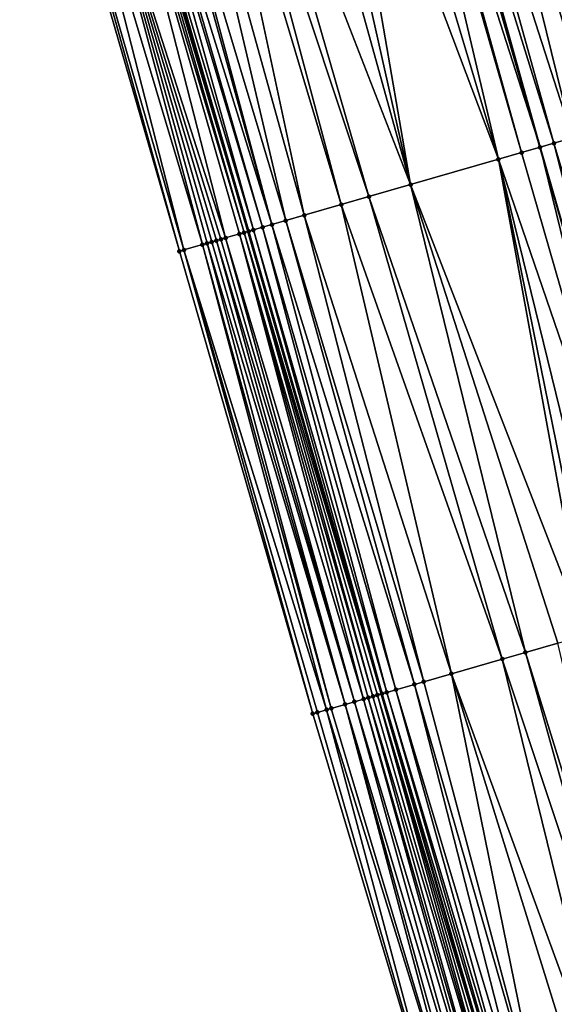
# Model space of a CAD drawing. Header units: feet. Extents: x 2004186 to 2014793, y 836912 to 864902.
# Tile 845 of 974: x 2004403 to 2004426, y 859348 to 859389. Entities that reach past the tile are written whole.
import ezdxf

# ---------------------------------------------------------------- set-up
doc = ezdxf.new("R2010")
doc.units = ezdxf.units.FT
doc.header["$LTSCALE"] = 100
doc.header["$MEASUREMENT"] = 0
for name, color, linetype, lineweight in [('EP_Travel Lane', 5, 'Continuous', 40), ('GPL_Skip Line', 2, 'Continuous', 40), ('Road Shots', 4, 'Continuous', 200), ('Road X-Section', 30, 'Continuous', 13)]:
    doc.layers.add(name, color=color, linetype=linetype, lineweight=lineweight)
doc.layers.add('I-77 SB_MM21-27-Surface-Border', color=7, linetype='Continuous')
doc.layers.add('I-77 SB_MM21-27-Surface-TIN', color=7, linetype='Continuous')

msp = doc.modelspace()

# ---------------------------------------------------------------- linework, layer by layer
at = {"layer": 'EP_Travel Lane'}
msp.add_polyline3d([(2004453.157249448, 859245.7875541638, 447.2093015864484), (2004447.138044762, 859265.0163735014, 447.1114540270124), (2004441.36635806, 859284.1656426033, 447.065016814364), (2004435.594843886, 859303.3143392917, 446.9334906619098), (2004429.823350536, 859322.46296689, 446.7916857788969), (2004424.055859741, 859341.7796547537, 446.6171872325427), (2004418.509860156, 859360.9946002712, 446.4480281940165), (2004412.963892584, 859380.209434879, 446.267231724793), (2004407.417962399, 859399.4241399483, 446.0728171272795), (2004401.865261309, 859418.803356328, 445.8417982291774), (2004396.566951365, 859438.0880190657, 445.6690462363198), (2004391.268674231, 859457.372562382, 445.4828924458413), (2004385.970386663, 859476.6571436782, 445.3010092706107), (2004380.654695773, 859496.1241881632, 445.1100452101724), (2004375.632006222, 859515.482102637, 444.9002794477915), (2004370.609287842, 859534.8401282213, 444.7023760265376), (2004365.586536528, 859554.198280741, 444.5180011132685)], dxfattribs=at)
at = {"layer": 'GPL_Skip Line'}
msp.add_polyline3d([(2004465.216785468, 859249.5847155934, 446.8984191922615), (2004459.266163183, 859268.6782788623, 446.7735468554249), (2004453.481729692, 859287.8231807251, 446.6568137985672), (2004447.697351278, 859306.9679002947, 446.5129731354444), (2004441.912967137, 859326.1126388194, 446.3719510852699), (2004436.179748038, 859345.272190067, 446.1913368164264), (2004430.637304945, 859364.4879015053, 445.9969830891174), (2004425.094895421, 859383.7034965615, 445.7904081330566), (2004419.552424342, 859402.9193050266, 445.6062430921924), (2004414.049427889, 859422.1459373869, 445.3938099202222), (2004408.75210502, 859441.43062398, 445.1952668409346), (2004403.454733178, 859460.7154888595, 445.016720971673), (2004398.15734861, 859480.0004000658, 444.8433712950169), (2004392.890462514, 859499.2933539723, 444.6593156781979), (2004387.86935726, 859518.651694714, 444.4510891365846), (2004382.848236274, 859538.0100961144, 444.2493343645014), (2004377.827073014, 859557.3686604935, 444.0649682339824)], dxfattribs=at)
at = {"layer": 'I-77 SB_MM21-27-Surface-Border', "color": 3, "linetype": 'ByBlock', "lineweight": -2}
msp.add_polyline3d([(2004452.626173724, 859245.6203115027, 447.2192829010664), (2004445.672324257, 859264.5737021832, 447.1361077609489), (2004440.079231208, 859283.7768190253, 447.0743429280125), (2004433.720422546, 859302.7482470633, 446.9668389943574), (2004427.361654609, 859321.7195403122, 446.8392838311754), (2004421.381651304, 859341.0088163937, 446.6648147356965), (2004415.646929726, 859360.1694901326, 446.5113461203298), (2004410.104497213, 859379.3851648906, 446.3131526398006), (2004404.562076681, 859398.6007981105, 446.1105791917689), (2004399.005404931, 859418.01829947, 445.8959181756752), (2004393.708044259, 859437.3031236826, 445.7128120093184), (2004388.796426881, 859456.6937879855, 445.5171840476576), (2004383.884774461, 859476.0845798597, 445.3358777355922), (2004379.337716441, 859495.7829272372, 445.1433361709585), (2004374.703825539, 859515.24159274, 444.9241392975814), (2004369.101899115, 859534.4494449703, 444.7322139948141), (2004364.467934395, 859553.9083950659, 444.5433729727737)], dxfattribs=at)
at = {"layer": 'I-77 SB_MM21-27-Surface-TIN', "color": 128, "linetype": 'ByBlock', "lineweight": -2}
for points in [[(2004425.702394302, 859404.6907098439, 445.3688488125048), (2004423.972713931, 859404.192506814, 445.4360963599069), (2004430.668318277, 859385.3087885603, 445.570687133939)], [(2004423.972713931, 859404.192506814, 445.4360963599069), (2004422.435221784, 859403.7496544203, 445.4953200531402), (2004429.899565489, 859385.0873856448, 445.6027440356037)], [(2004423.972713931, 859404.192506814, 445.4360963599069), (2004429.899565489, 859385.0873856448, 445.6027440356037), (2004430.668318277, 859385.3087885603, 445.570687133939)], [(2004421.666465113, 859403.5282649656, 445.5287901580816), (2004420.321155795, 859403.1407819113, 445.5819539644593), (2004426.44018733, 859384.0910399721, 445.7435817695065)], [(2004422.435221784, 859403.7496544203, 445.4953200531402), (2004421.666465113, 859403.5282649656, 445.5287901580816), (2004427.401121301, 859384.3678179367, 445.706064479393)], [(2004421.666465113, 859403.5282649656, 445.5287901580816), (2004426.44018733, 859384.0910399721, 445.7435817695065), (2004427.401121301, 859384.3678179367, 445.706064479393)], [(2004422.435221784, 859403.7496544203, 445.4953200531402), (2004427.401121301, 859384.3678179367, 445.706064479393), (2004429.899565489, 859385.0873856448, 445.6027440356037)], [(2004420.321155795, 859403.1407819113, 445.5819539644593), (2004419.744604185, 859402.9746847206, 445.601270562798), (2004425.671437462, 859383.8696269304, 445.7745753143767)], [(2004420.321155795, 859403.1407819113, 445.5819539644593), (2004425.671437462, 859383.8696269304, 445.7745753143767), (2004426.44018733, 859384.0910399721, 445.7435817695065)], [(2004418.783691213, 859402.6978339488, 445.6311419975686), (2004417.630547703, 859402.3657792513, 445.6844433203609), (2004423.365230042, 859383.2052415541, 445.8521982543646)], [(2004418.975884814, 859402.7531659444, 445.6211606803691), (2004418.783691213, 859402.6978339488, 445.6311419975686), (2004424.326170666, 859383.4819964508, 445.8122586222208)], [(2004418.783691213, 859402.6978339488, 445.6311419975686), (2004423.365230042, 859383.2052415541, 445.8521982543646), (2004424.326170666, 859383.4819964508, 445.8122586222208)], [(2004418.975884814, 859402.7531659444, 445.6211606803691), (2004425.094895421, 859383.7034965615, 445.7904081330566), (2004419.552424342, 859402.9193050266, 445.6062430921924)], [(2004418.975884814, 859402.7531659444, 445.6211606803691), (2004424.326170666, 859383.4819964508, 445.8122586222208), (2004425.094895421, 859383.7034965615, 445.7904081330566)], [(2004419.744604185, 859402.9746847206, 445.601270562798), (2004419.552424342, 859402.9193050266, 445.6062430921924), (2004425.094895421, 859383.7034965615, 445.7904081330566)], [(2004419.744604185, 859402.9746847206, 445.601270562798), (2004425.094895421, 859383.7034965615, 445.7904081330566), (2004425.671437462, 859383.8696269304, 445.7745753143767)], [(2004417.630547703, 859402.3657792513, 445.6844433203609), (2004416.285231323, 859401.9783206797, 445.740178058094), (2004423.365230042, 859383.2052415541, 445.8521982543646)], [(2004416.285231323, 859401.9783206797, 445.740178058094), (2004415.324289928, 859401.7015684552, 445.780397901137), (2004419.713636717, 859382.1536386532, 446.0108686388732)], [(2004416.285231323, 859401.9783206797, 445.740178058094), (2004419.713636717, 859382.1536386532, 446.0108686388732), (2004423.365230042, 859383.2052415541, 445.8521982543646)], [(2004415.324289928, 859401.7015684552, 445.780397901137), (2004414.363346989, 859401.4248215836, 445.8211798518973), (2004419.713636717, 859382.1536386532, 446.0108686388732)], [(2004414.363346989, 859401.4248215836, 445.8211798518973), (2004412.441475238, 859400.8712788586, 445.897600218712), (2004419.713636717, 859382.1536386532, 446.0108686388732)], [(2004411.672733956, 859400.6498360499, 445.9254676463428), (2004411.096172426, 859400.48377325, 445.9483955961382), (2004416.830812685, 859381.3233814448, 446.131473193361)], [(2004412.441475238, 859400.8712788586, 445.897600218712), (2004411.672733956, 859400.6498360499, 445.9254676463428), (2004417.983937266, 859381.6555017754, 446.0850634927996)], [(2004411.672733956, 859400.6498360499, 445.9254676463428), (2004416.830812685, 859381.3233814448, 446.131473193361), (2004417.983937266, 859381.6555017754, 446.0850634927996)], [(2004412.441475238, 859400.8712788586, 445.897600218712), (2004417.983937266, 859381.6555017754, 446.0850634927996), (2004419.713636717, 859382.1536386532, 446.0108686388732)], [(2004411.096172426, 859400.48377325, 445.9483955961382), (2004409.943049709, 859400.1516464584, 445.9941263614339), (2004415.293326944, 859380.8805068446, 446.1883655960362)], [(2004411.096172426, 859400.48377325, 445.9483955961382), (2004415.293326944, 859380.8805068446, 446.1883655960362), (2004416.830812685, 859381.3233814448, 446.131473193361)], [(2004408.78992945, 859399.8195111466, 446.0389624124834), (2004408.597748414, 859399.7641355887, 446.0443692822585), (2004413.948017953, 859380.4930226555, 446.2414107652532)], [(2004409.943049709, 859400.1516464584, 445.9941263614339), (2004408.78992945, 859399.8195111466, 446.0389624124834), (2004414.524574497, 859380.6591027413, 446.2202977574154)], [(2004408.78992945, 859399.8195111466, 446.0389624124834), (2004413.948017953, 859380.4930226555, 446.2414107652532), (2004414.524574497, 859380.6591027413, 446.2202977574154)], [(2004409.943049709, 859400.1516464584, 445.9941263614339), (2004414.524574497, 859380.6591027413, 446.2202977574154), (2004415.293326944, 859380.8805068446, 446.1883655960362)], [(2004407.25252511, 859399.3763543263, 446.0662184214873), (2004412.963892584, 859380.209434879, 446.267231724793), (2004407.417962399, 859399.4241399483, 446.0728171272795)], [(2004407.444670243, 859399.4318543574, 446.0738824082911), (2004407.417962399, 859399.4241399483, 446.0728171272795), (2004412.987113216, 859380.216143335, 446.2682847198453)], [(2004412.987113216, 859380.216143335, 446.2682847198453), (2004407.417962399, 859399.4241399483, 446.0728171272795), (2004412.963892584, 859380.209434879, 446.267231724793)], [(2004407.829027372, 859399.542622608, 446.0648679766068), (2004407.444670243, 859399.4318543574, 446.0738824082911), (2004413.179286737, 859380.2715449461, 446.265613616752)], [(2004407.444670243, 859399.4318543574, 446.0738824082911), (2004412.987113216, 859380.216143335, 446.2682847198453), (2004413.179286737, 859380.2715449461, 446.265613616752)], [(2004408.021219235, 859399.5979606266, 446.0555191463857), (2004407.829027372, 859399.542622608, 446.0648679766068), (2004413.563662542, 859380.3822484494, 446.2497999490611)], [(2004407.829027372, 859399.542622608, 446.0648679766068), (2004413.179286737, 859380.2715449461, 446.265613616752), (2004413.563662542, 859380.3822484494, 446.2497999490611)], [(2004408.597748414, 859399.7641355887, 446.0443692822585), (2004408.021219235, 859399.5979606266, 446.0555191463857), (2004413.948017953, 859380.4930226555, 446.2414107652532)], [(2004408.021219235, 859399.5979606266, 446.0555191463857), (2004413.563662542, 859380.3822484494, 446.2497999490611), (2004413.948017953, 859380.4930226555, 446.2414107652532)], [(2004405.907330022, 859398.9884752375, 446.0777948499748), (2004405.33080131, 859398.822298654, 446.0887744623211), (2004411.065430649, 859379.6619447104, 446.2758301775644)], [(2004407.06036454, 859399.3209078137, 446.0641743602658), (2004405.907330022, 859398.9884752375, 446.0777948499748), (2004412.026249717, 859379.9391210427, 446.2801452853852)], [(2004405.907330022, 859398.9884752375, 446.0777948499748), (2004411.834093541, 859379.8836592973, 446.2765017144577), (2004412.026249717, 859379.9391210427, 446.2801452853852)], [(2004405.907330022, 859398.9884752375, 446.0777948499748), (2004411.6419477, 859379.8281617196, 446.2690954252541), (2004411.834093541, 859379.8836592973, 446.2765017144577)], [(2004405.907330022, 859398.9884752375, 446.0777948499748), (2004411.449789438, 859379.7727072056, 446.2662112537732), (2004411.6419477, 859379.8281617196, 446.2690954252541)], [(2004405.907330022, 859398.9884752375, 446.0777948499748), (2004411.257615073, 859379.7173085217, 446.2691897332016), (2004411.449789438, 859379.7727072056, 446.2662112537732)], [(2004405.907330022, 859398.9884752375, 446.0777948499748), (2004411.065430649, 859379.6619447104, 446.2758301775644), (2004411.257615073, 859379.7173085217, 446.2691897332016)], [(2004407.25252511, 859399.3763543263, 446.0662184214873), (2004407.06036454, 859399.3209078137, 446.0641743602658), (2004412.794970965, 859380.1606333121, 446.2595715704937)], [(2004407.06036454, 859399.3209078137, 446.0641743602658), (2004412.602809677, 859380.105189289, 446.2577890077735), (2004412.794970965, 859380.1606333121, 446.2595715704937)], [(2004407.06036454, 859399.3209078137, 446.0641743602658), (2004412.026249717, 859379.9391210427, 446.2801452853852), (2004412.602809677, 859380.105189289, 446.2577890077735)], [(2004407.25252511, 859399.3763543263, 446.0662184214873), (2004412.794970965, 859380.1606333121, 446.2595715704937), (2004412.963892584, 859380.209434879, 446.267231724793)], [(2004404.754248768, 859398.6562046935, 446.1084302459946), (2004404.562076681, 859398.6007981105, 446.1105791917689), (2004410.104497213, 859379.3851648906, 446.3131526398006)], [(2004405.33080131, 859398.822298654, 446.0887744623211), (2004404.754248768, 859398.6562046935, 446.1084302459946), (2004410.29667488, 859379.4405521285, 446.3089722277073)], [(2004404.754248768, 859398.6562046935, 446.1084302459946), (2004410.104497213, 859379.3851648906, 446.3131526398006), (2004410.29667488, 859379.4405521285, 446.3089722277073)], [(2004405.33080131, 859398.822298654, 446.0887744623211), (2004410.29667488, 859379.4405521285, 446.3089722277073), (2004411.065430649, 859379.6619447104, 446.2758301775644)], [(2004425.671437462, 859383.8696269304, 445.7745753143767), (2004425.094895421, 859383.7034965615, 445.7904081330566), (2004430.637304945, 859364.4879015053, 445.9969830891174)], [(2004426.44018733, 859384.0910399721, 445.7435817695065), (2004425.671437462, 859383.8696269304, 445.7745753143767), (2004431.406042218, 859364.7093582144, 445.9705756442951)], [(2004425.671437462, 859383.8696269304, 445.7745753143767), (2004430.637304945, 859364.4879015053, 445.9969830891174), (2004431.406042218, 859364.7093582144, 445.9705756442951)], [(2004424.326170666, 859383.4819964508, 445.8122586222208), (2004423.365230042, 859383.2052415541, 445.8521982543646), (2004429.868586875, 859364.2663782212, 446.0163995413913)], [(2004424.326170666, 859383.4819964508, 445.8122586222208), (2004429.868586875, 859364.2663782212, 446.0163995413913), (2004425.094895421, 859383.7034965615, 445.7904081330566)], [(2004429.868586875, 859364.2663782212, 446.0163995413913), (2004430.637304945, 859364.4879015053, 445.9969830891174), (2004425.094895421, 859383.7034965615, 445.7904081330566)], [(2004423.365230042, 859383.2052415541, 445.8521982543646), (2004419.713636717, 859382.1536386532, 446.0108686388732), (2004426.985754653, 859363.4361494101, 446.139983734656)], [(2004423.365230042, 859383.2052415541, 445.8521982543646), (2004428.138884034, 859363.768253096, 446.0918271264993), (2004429.868586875, 859364.2663782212, 446.0163995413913)], [(2004423.365230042, 859383.2052415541, 445.8521982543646), (2004427.370134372, 859363.546839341, 446.1227451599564), (2004428.138884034, 859363.768253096, 446.0918271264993)], [(2004423.365230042, 859383.2052415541, 445.8521982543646), (2004426.985754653, 859363.4361494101, 446.139983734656), (2004427.370134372, 859363.546839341, 446.1227451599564)], [(2004419.713636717, 859382.1536386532, 446.0108686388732), (2004417.983937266, 859381.6555017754, 446.0850634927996), (2004424.487306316, 859362.7165960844, 446.2448124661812)], [(2004419.713636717, 859382.1536386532, 446.0108686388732), (2004425.832619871, 859363.1040644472, 446.1901064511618), (2004426.985754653, 859363.4361494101, 446.139983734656)], [(2004419.713636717, 859382.1536386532, 446.0108686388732), (2004424.487306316, 859362.7165960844, 446.2448124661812), (2004425.832619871, 859363.1040644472, 446.1901064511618)], [(2004417.983937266, 859381.6555017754, 446.0850634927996), (2004416.830812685, 859381.3233814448, 446.131473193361), (2004423.526372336, 859362.4398181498, 446.2823321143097)], [(2004417.983937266, 859381.6555017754, 446.0850634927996), (2004423.526372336, 859362.4398181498, 446.2823321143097), (2004424.487306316, 859362.7165960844, 446.2448124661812)], [(2004416.830812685, 859381.3233814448, 446.131473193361), (2004415.293326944, 859380.8805068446, 446.1883655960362), (2004421.412324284, 859361.830883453, 446.362434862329)], [(2004416.830812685, 859381.3233814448, 446.131473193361), (2004421.412324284, 859361.830883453, 446.362434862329), (2004423.526372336, 859362.4398181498, 446.2823321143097)], [(2004414.524574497, 859380.6591027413, 446.2202977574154), (2004413.948017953, 859380.4930226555, 446.2414107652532), (2004419.874833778, 859361.3880253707, 446.4210605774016)], [(2004415.293326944, 859380.8805068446, 446.1883655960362), (2004414.524574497, 859380.6591027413, 446.2202977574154), (2004420.25919822, 859361.4987682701, 446.409384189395)], [(2004414.524574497, 859380.6591027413, 446.2202977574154), (2004419.874833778, 859361.3880253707, 446.4210605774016), (2004420.25919822, 859361.4987682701, 446.409384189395)], [(2004415.293326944, 859380.8805068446, 446.1883655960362), (2004420.25919822, 859361.4987682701, 446.409384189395), (2004421.412324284, 859361.830883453, 446.362434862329)], [(2004412.794970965, 859380.1606333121, 446.2595715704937), (2004418.509860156, 859360.9946002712, 446.4480281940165), (2004412.963892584, 859380.209434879, 446.267231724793)], [(2004412.987113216, 859380.216143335, 446.2682847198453), (2004412.963892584, 859380.209434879, 446.267231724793), (2004418.529594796, 859361.0002984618, 446.4486167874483)], [(2004418.529594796, 859361.0002984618, 446.4486167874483), (2004412.963892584, 859380.209434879, 446.267231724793), (2004418.509860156, 859360.9946002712, 446.4480281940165)], [(2004413.179286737, 859380.2715449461, 446.265613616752), (2004412.987113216, 859380.216143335, 446.2682847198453), (2004418.529594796, 859361.0002984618, 446.4486167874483)], [(2004413.563662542, 859380.3822484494, 446.2497999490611), (2004413.179286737, 859380.2715449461, 446.265613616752), (2004418.721762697, 859361.0557195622, 446.447992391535)], [(2004413.179286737, 859380.2715449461, 446.265613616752), (2004418.529594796, 859361.0002984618, 446.4486167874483), (2004418.721762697, 859361.0557195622, 446.447992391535)], [(2004413.948017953, 859380.4930226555, 446.2414107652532), (2004413.563662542, 859380.3822484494, 446.2497999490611), (2004419.106129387, 859361.1664546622, 446.4354970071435)], [(2004413.563662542, 859380.3822484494, 446.2497999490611), (2004418.721762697, 859361.0557195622, 446.447992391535), (2004419.106129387, 859361.1664546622, 446.4354970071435)], [(2004413.948017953, 859380.4930226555, 446.2414107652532), (2004419.106129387, 859361.1664546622, 446.4354970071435), (2004419.874833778, 859361.3880253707, 446.4210605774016)], [(2004411.449789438, 859379.7727072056, 446.2662112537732), (2004411.257615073, 859379.7173085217, 446.2691897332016), (2004416.992193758, 859360.5571301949, 446.4746701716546)], [(2004411.6419477, 859379.8281617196, 446.2690954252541), (2004411.449789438, 859379.7727072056, 446.2662112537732), (2004416.992193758, 859360.5571301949, 446.4746701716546)], [(2004411.834093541, 859379.8836592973, 446.2765017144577), (2004411.6419477, 859379.8281617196, 446.2690954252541), (2004417.376546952, 859360.6679120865, 446.4670883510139)], [(2004411.6419477, 859379.8281617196, 446.2690954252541), (2004416.992193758, 859360.5571301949, 446.4746701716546), (2004417.376546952, 859360.6679120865, 446.4670883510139)], [(2004412.026249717, 859379.9391210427, 446.2801452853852), (2004411.834093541, 859379.8836592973, 446.2765017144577), (2004417.376546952, 859360.6679120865, 446.4670883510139)], [(2004412.602809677, 859380.105189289, 446.2577890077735), (2004412.026249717, 859379.9391210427, 446.2801452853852), (2004417.760894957, 859360.7787119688, 446.4613957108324)], [(2004412.026249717, 859379.9391210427, 446.2801452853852), (2004417.376546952, 859360.6679120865, 446.4670883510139), (2004417.760894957, 859360.7787119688, 446.4613957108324)], [(2004412.794970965, 859380.1606333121, 446.2595715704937), (2004412.602809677, 859380.105189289, 446.2577890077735), (2004418.145266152, 859360.8894314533, 446.4472605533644)], [(2004412.602809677, 859380.105189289, 446.2577890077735), (2004417.95307713, 859360.8340835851, 446.4555750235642), (2004418.145266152, 859360.8894314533, 446.4472605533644)], [(2004412.602809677, 859380.105189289, 446.2577890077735), (2004417.760894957, 859360.7787119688, 446.4613957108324), (2004417.95307713, 859360.8340835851, 446.4555750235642)], [(2004412.794970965, 859380.1606333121, 446.2595715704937), (2004418.337444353, 859360.9448168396, 446.4428858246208), (2004418.509860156, 859360.9946002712, 446.4480281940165)], [(2004412.794970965, 859380.1606333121, 446.2595715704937), (2004418.145266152, 859360.8894314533, 446.4472605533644), (2004418.337444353, 859360.9448168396, 446.4428858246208)], [(2004410.29667488, 859379.4405521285, 446.3089722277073), (2004410.104497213, 859379.3851648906, 446.3131526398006), (2004415.646929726, 859360.1694901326, 446.5113461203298)], [(2004411.065430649, 859379.6619447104, 446.2758301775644), (2004410.29667488, 859379.4405521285, 446.3089722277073), (2004416.223488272, 859360.335563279, 446.4895048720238)], [(2004410.29667488, 859379.4405521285, 446.3089722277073), (2004415.839111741, 859360.2248622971, 446.5055829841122), (2004416.223488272, 859360.335563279, 446.4895048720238)], [(2004410.29667488, 859379.4405521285, 446.3089722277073), (2004415.646929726, 859360.1694901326, 446.5113461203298), (2004415.839111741, 859360.2248622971, 446.5055829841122)], [(2004411.257615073, 859379.7173085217, 446.2691897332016), (2004411.065430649, 859379.6619447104, 446.2758301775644), (2004416.415671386, 859360.3909316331, 446.4833416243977)], [(2004411.065430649, 859379.6619447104, 446.2758301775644), (2004416.223488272, 859360.335563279, 446.4895048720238), (2004416.415671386, 859360.3909316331, 446.4833416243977)], [(2004411.257615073, 859379.7173085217, 446.2691897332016), (2004416.415671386, 859360.3909316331, 446.4833416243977), (2004416.992193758, 859360.5571301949, 446.4746701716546)], [(2004425.832619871, 859363.1040644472, 446.1901064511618), (2004424.487306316, 859362.7165960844, 446.2448124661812), (2004430.414159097, 859343.6114706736, 446.4110167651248)], [(2004424.487306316, 859362.7165960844, 446.2448124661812), (2004423.526372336, 859362.4398181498, 446.2823321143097), (2004429.837602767, 859343.4453898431, 446.4320511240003)], [(2004424.487306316, 859362.7165960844, 446.2448124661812), (2004429.837602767, 859343.4453898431, 446.4320511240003), (2004430.414159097, 859343.6114706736, 446.4110167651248)], [(2004423.526372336, 859362.4398181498, 446.2823321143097), (2004421.412324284, 859361.830883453, 446.362434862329), (2004428.300111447, 859343.0025345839, 446.4909732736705)], [(2004423.526372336, 859362.4398181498, 446.2823321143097), (2004428.300111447, 859343.0025345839, 446.4909732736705), (2004429.837602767, 859343.4453898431, 446.4320511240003)], [(2004421.412324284, 859361.830883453, 446.362434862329), (2004420.25919822, 859361.4987682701, 446.409384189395), (2004425.417352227, 859342.172052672, 446.5879795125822)], [(2004421.412324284, 859361.830883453, 446.362434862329), (2004427.339192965, 859342.7257029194, 446.5228507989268), (2004428.300111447, 859343.0025345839, 446.4909732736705)], [(2004421.412324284, 859361.830883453, 446.362434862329), (2004425.417352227, 859342.172052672, 446.5879795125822), (2004427.339192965, 859342.7257029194, 446.5228507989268)], [(2004419.874833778, 859361.3880253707, 446.4210605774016), (2004419.106129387, 859361.1664546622, 446.4354970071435), (2004424.840813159, 859342.005911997, 446.6027296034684)], [(2004420.25919822, 859361.4987682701, 446.409384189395), (2004419.874833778, 859361.3880253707, 446.4210605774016), (2004425.417352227, 859342.172052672, 446.5879795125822)], [(2004419.874833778, 859361.3880253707, 446.4210605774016), (2004424.840813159, 859342.005911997, 446.6027296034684), (2004425.417352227, 859342.172052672, 446.5879795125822)], [(2004418.337444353, 859360.9448168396, 446.4428858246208), (2004418.145266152, 859360.8894314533, 446.4472605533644), (2004423.687771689, 859341.6735035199, 446.6188802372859)], [(2004418.337444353, 859360.9448168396, 446.4428858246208), (2004424.055859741, 859341.7796547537, 446.6171872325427), (2004418.509860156, 859360.9946002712, 446.4480281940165)], [(2004418.337444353, 859360.9448168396, 446.4428858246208), (2004423.87994471, 859341.7289068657, 446.6163914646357), (2004424.055859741, 859341.7796547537, 446.6171872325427)], [(2004418.337444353, 859360.9448168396, 446.4428858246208), (2004423.687771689, 859341.6735035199, 446.6188802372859), (2004423.87994471, 859341.7289068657, 446.6163914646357)], [(2004418.529594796, 859361.0002984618, 446.4486167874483), (2004418.509860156, 859360.9946002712, 446.4480281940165), (2004424.055859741, 859341.7796547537, 446.6171872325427)], [(2004418.721762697, 859361.0557195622, 446.447992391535), (2004418.529594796, 859361.0002984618, 446.4486167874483), (2004424.264272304, 859341.8397775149, 446.6181300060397)], [(2004418.529594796, 859361.0002984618, 446.4486167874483), (2004424.055859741, 859341.7796547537, 446.6171872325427), (2004424.264272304, 859341.8397775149, 446.6181300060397)], [(2004419.106129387, 859361.1664546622, 446.4354970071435), (2004418.721762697, 859361.0557195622, 446.447992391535), (2004424.456447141, 859341.895174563, 446.614979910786)], [(2004418.721762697, 859361.0557195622, 446.447992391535), (2004424.264272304, 859341.8397775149, 446.6181300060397), (2004424.456447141, 859341.895174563, 446.614979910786)], [(2004419.106129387, 859361.1664546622, 446.4354970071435), (2004424.456447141, 859341.895174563, 446.614979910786), (2004424.840813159, 859342.005911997, 446.6027296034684)], [(2004416.992193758, 859360.5571301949, 446.4746701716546), (2004416.415671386, 859360.3909316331, 446.4833416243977), (2004422.150397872, 859341.2302408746, 446.6350230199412)], [(2004417.376546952, 859360.6679120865, 446.4670883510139), (2004416.992193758, 859360.5571301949, 446.4746701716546), (2004422.726911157, 859341.3964709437, 446.6296601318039)], [(2004416.992193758, 859360.5571301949, 446.4746701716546), (2004422.342574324, 859341.2856323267, 446.6312852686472), (2004422.726911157, 859341.3964709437, 446.6296601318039)], [(2004416.992193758, 859360.5571301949, 446.4746701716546), (2004422.150397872, 859341.2302408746, 446.6350230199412), (2004422.342574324, 859341.2856323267, 446.6312852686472)], [(2004417.760894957, 859360.7787119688, 446.4613957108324), (2004417.376546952, 859360.6679120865, 446.4670883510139), (2004423.111235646, 859341.507352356, 446.6325289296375)], [(2004417.376546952, 859360.6679120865, 446.4670883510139), (2004422.726911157, 859341.3964709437, 446.6296601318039), (2004423.111235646, 859341.507352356, 446.6325289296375)], [(2004417.95307713, 859360.8340835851, 446.4555750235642), (2004417.760894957, 859360.7787119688, 446.4613957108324), (2004423.303409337, 859341.5627533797, 446.6297962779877)], [(2004417.760894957, 859360.7787119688, 446.4613957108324), (2004423.111235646, 859341.507352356, 446.6325289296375), (2004423.303409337, 859341.5627533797, 446.6297962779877)], [(2004418.145266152, 859360.8894314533, 446.4472605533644), (2004417.95307713, 859360.8340835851, 446.4555750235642), (2004423.687771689, 859341.6735035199, 446.6188802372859)], [(2004417.95307713, 859360.8340835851, 446.4555750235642), (2004423.303409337, 859341.5627533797, 446.6297962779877), (2004423.687771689, 859341.6735035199, 446.6188802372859)], [(2004415.839111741, 859360.2248622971, 446.5055829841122), (2004415.646929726, 859360.1694901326, 446.5113461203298), (2004421.381651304, 859341.0088163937, 446.6648147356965)], [(2004416.223488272, 859360.335563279, 446.4895048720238), (2004415.839111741, 859360.2248622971, 446.5055829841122), (2004421.381651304, 859341.0088163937, 446.6648147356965)], [(2004416.415671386, 859360.3909316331, 446.4833416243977), (2004416.223488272, 859360.335563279, 446.4895048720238), (2004422.150397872, 859341.2302408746, 446.6350230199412)], [(2004416.223488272, 859360.335563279, 446.4895048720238), (2004421.381651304, 859341.0088163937, 446.6648147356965), (2004422.150397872, 859341.2302408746, 446.6350230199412)]]:
    msp.add_3dface(points, dxfattribs=at)
at = {"layer": 'Road Shots', "lineweight": 100}
for p in [(2004425.671437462, 859383.8696269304, 445.7745753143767), (2004424.326170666, 859383.4819964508, 445.8122586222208), (2004425.094895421, 859383.7034965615, 445.7904081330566), (2004423.365230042, 859383.2052415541, 445.8521982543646), (2004419.713636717, 859382.1536386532, 446.0108686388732), (2004417.983937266, 859381.6555017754, 446.0850634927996), (2004416.830812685, 859381.3233814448, 446.131473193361), (2004414.524574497, 859380.6591027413, 446.2202977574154), (2004415.293326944, 859380.8805068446, 446.1883655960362), (2004412.987113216, 859380.216143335, 446.2682847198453), (2004413.179286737, 859380.2715449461, 446.265613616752), (2004413.563662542, 859380.3822484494, 446.2497999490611), (2004413.948017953, 859380.4930226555, 446.2414107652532), (2004411.449789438, 859379.7727072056, 446.2662112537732), (2004411.6419477, 859379.8281617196, 446.2690954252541), (2004411.834093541, 859379.8836592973, 446.2765017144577), (2004412.026249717, 859379.9391210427, 446.2801452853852), (2004412.602809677, 859380.105189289, 446.2577890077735), (2004412.794970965, 859380.1606333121, 446.2595715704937), (2004410.104497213, 859379.3851648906, 446.3131526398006), (2004410.29667488, 859379.4405521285, 446.3089722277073), (2004411.065430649, 859379.6619447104, 446.2758301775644), (2004411.257615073, 859379.7173085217, 446.2691897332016), (2004424.487306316, 859362.7165960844, 446.2448124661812), (2004423.526372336, 859362.4398181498, 446.2823321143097), (2004421.412324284, 859361.830883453, 446.362434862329), (2004419.874833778, 859361.3880253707, 446.4210605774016), (2004420.25919822, 859361.4987682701, 446.409384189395), (2004418.337444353, 859360.9448168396, 446.4428858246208), (2004418.529594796, 859361.0002984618, 446.4486167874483), (2004418.721762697, 859361.0557195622, 446.447992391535), (2004419.106129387, 859361.1664546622, 446.4354970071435), (2004416.992193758, 859360.5571301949, 446.4746701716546), (2004417.376546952, 859360.6679120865, 446.4670883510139), (2004417.760894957, 859360.7787119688, 446.4613957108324), (2004417.95307713, 859360.8340835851, 446.4555750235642), (2004418.145266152, 859360.8894314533, 446.4472605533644), (2004415.646929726, 859360.1694901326, 446.5113461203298), (2004415.839111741, 859360.2248622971, 446.5055829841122), (2004416.223488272, 859360.335563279, 446.4895048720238), (2004416.415671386, 859360.3909316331, 446.4833416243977)]:
    msp.add_point(p, dxfattribs=at)
at = {"layer": 'Road X-Section', "extrusion": (0.2771216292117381, -0.9607837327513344, 0.009910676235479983), "elevation": -270207.9164963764, "flags": 128}
msp.add_lwpolyline([(2164063.518887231, 3124.409775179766), (2164063.718887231, 3124.405594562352), (2164064.518887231, 3124.372450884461), (2164064.718887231, 3124.365810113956), (2164064.918887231, 3124.362831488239), (2164065.118887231, 3124.365715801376), (2164065.31888723, 3124.373122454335), (2164065.518887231, 3124.376766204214), (2164066.118887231, 3124.35440882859), (2164066.318887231, 3124.356191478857), (2164066.51888723, 3124.364905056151), (2164066.71888723, 3124.362233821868), (2164067.11888723, 3124.3464193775), (2164067.518887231, 3124.338029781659), (2164068.118887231, 3124.316915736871), (2164068.918887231, 3124.284982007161), (2164070.51888723, 3124.228086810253), (2164071.71888723, 3124.18167483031), (2164073.51888723, 3124.107476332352), (2164077.31888723, 3123.948798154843), (2164078.31888723, 3123.908856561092), (2164079.118887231, 3123.887004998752), (2164079.718887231, 3123.871171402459), (2164080.51888723, 3123.840176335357), (2164081.518887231, 3123.802657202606), (2164084.11888723, 3123.699331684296), (2164084.918887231, 3123.667273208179), (2164085.918887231, 3123.633503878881), (2164088.718887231, 3123.528908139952), (2164089.118887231, 3123.51295639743), (2164089.518887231, 3123.493706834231), (2164089.718887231, 3123.481792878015), (2164089.918887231, 3123.466834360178), (2164090.31888723, 3123.442751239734), (2164090.518887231, 3123.433109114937), (2164090.718887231, 3123.428815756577), (2164090.918887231, 3123.418324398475), (2164091.11888723, 3123.405208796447), (2164091.31888723, 3123.383660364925), (2164091.71888723, 3123.32931314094), (2164092.118887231, 3123.291514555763), (2164092.518887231, 3123.257234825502), (2164092.718887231, 3123.247113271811), (2164092.918887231, 3123.241657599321), (2164093.51888723, 3123.191771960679), (2164093.718887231, 3123.172959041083)], dxfattribs=at)
at = {"layer": 'Road X-Section', "extrusion": (0.277121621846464, -0.9607837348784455, 0.009910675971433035), "elevation": -270187.9330876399, "flags": 128}
msp.add_lwpolyline([(2164063.516815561, 3124.409848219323), (2164063.716815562, 3124.404084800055), (2164064.116815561, 3124.388005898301), (2164064.316815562, 3124.381842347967), (2164064.916815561, 3124.373170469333), (2164065.316815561, 3124.365588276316), (2164065.716815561, 3124.359895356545), (2164065.916815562, 3124.354074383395), (2164066.116815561, 3124.345759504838), (2164066.316815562, 3124.341384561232), (2164066.516815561, 3124.347115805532), (2164066.716815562, 3124.346491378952), (2164067.11681556, 3124.333995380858), (2164067.916815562, 3124.319558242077), (2164068.316815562, 3124.307881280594), (2164069.516815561, 3124.260929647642), (2164071.716815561, 3124.180822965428), (2164072.716815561, 3124.143301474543), (2164074.116815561, 3124.088592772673), (2164075.316815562, 3124.038467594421), (2164075.716815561, 3124.021228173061), (2164076.516815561, 3123.990308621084), (2164078.316815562, 3123.914877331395), (2164079.116815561, 3123.895459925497), (2164079.916815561, 3123.86905118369), (2164081.716815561, 3123.79963044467), (2164082.516815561, 3123.767070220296), (2164083.716815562, 3123.725563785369), (2164084.716815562, 3123.691144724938), (2164085.316815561, 3123.66666947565), (2164087.116815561, 3123.604941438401), (2164088.316815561, 3123.561037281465), (2164089.316815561, 3123.518047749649), (2164089.716815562, 3123.497182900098), (2164090.116815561, 3123.469442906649), (2164090.316815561, 3123.451289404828), (2164090.516815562, 3123.436786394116), (2164090.716815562, 3123.436766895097), (2164090.916815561, 3123.430482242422), (2164091.116815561, 3123.417822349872), (2164091.316815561, 3123.399497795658), (2164092.116815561, 3123.315673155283), (2164092.516815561, 3123.279727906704), (2164092.716815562, 3123.264917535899), (2164092.916815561, 3123.252308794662), (2164093.316815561, 3123.219681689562), (2164093.516815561, 3123.205273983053), (2164093.716815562, 3123.188059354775)], dxfattribs=at)
at = {"layer": 'Road X-Section', "extrusion": (0.2771216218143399, -0.96078373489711, 0.009910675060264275), "elevation": -270167.9331684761, "flags": 128}
msp.add_lwpolyline([(2164063.71680588, 3124.364855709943), (2164064.516805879, 3124.335062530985), (2164064.716805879, 3124.331324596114), (2164065.11680588, 3124.329699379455), (2164065.516805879, 3124.332568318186), (2164065.716805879, 3124.329835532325), (2164066.116805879, 3124.318918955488), (2164066.31680588, 3124.316430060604), (2164066.71680588, 3124.318168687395), (2164066.91680588, 3124.315018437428), (2164067.31680588, 3124.302767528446), (2164067.91680588, 3124.288016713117), (2164069.91680588, 3124.222884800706), (2164070.91680588, 3124.191005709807), (2164072.51680588, 3124.132080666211), (2164073.11680588, 3124.11104527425), (2164074.31680588, 3124.066583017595), (2164074.91680588, 3124.039500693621), (2164077.116805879, 3123.959685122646), (2164078.116805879, 3123.920435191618), (2164078.31680588, 3123.911001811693), (2164079.71680588, 3123.876619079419), (2164080.716805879, 3123.837905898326), (2164082.51680588, 3123.763706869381), (2164084.51680588, 3123.69168956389), (2164085.91680588, 3123.641388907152), (2164087.116805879, 3123.599412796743), (2164088.31680588, 3123.554000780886), (2164089.11680588, 3123.521502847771), (2164089.516805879, 3123.503336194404), (2164090.31680588, 3123.455274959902), (2164090.516805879, 3123.444764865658), (2164090.71680588, 3123.442696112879), (2164090.91680588, 3123.435700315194), (2164091.116805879, 3123.421878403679), (2164091.31680588, 3123.405003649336), (2164091.716805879, 3123.364966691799), (2164092.31680588, 3123.298461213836), (2164092.51680588, 3123.275748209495), (2164092.716805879, 3123.256584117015), (2164093.116805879, 3123.229224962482), (2164093.31680588, 3123.213437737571), (2164093.716805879, 3123.175644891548)], dxfattribs=at)

doc.saveas('drawing.dxf')
